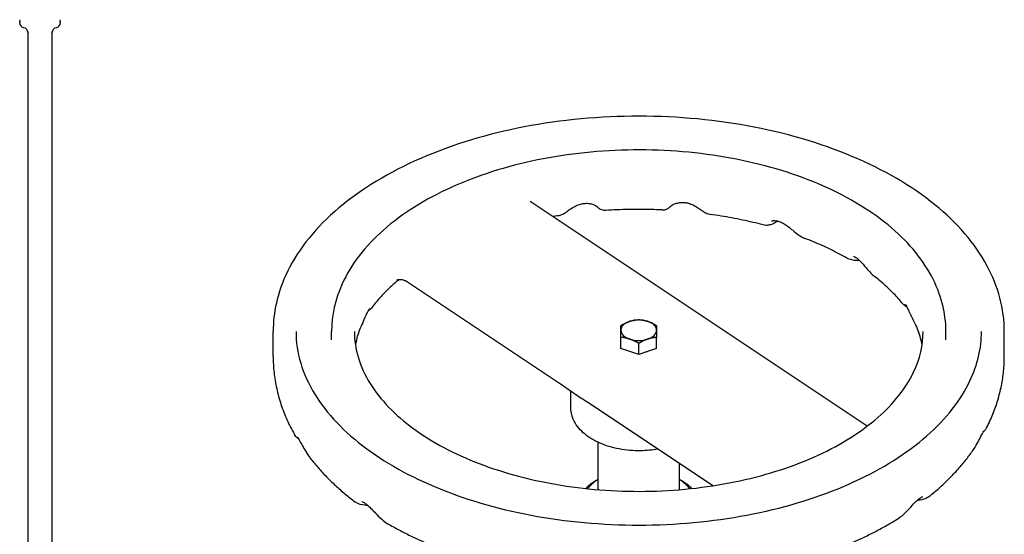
# Model space of a CAD drawing. Header units: inches. Extents: x 18 to 846, y -44 to 561.
# Tile 493 of 642: x 553.34 to 565.46, y 105.45 to 111.79. Entities that reach past the tile are written whole.
import ezdxf

# ---------------------------------------------------------------- set-up
doc = ezdxf.new("R2010")
doc.units = ezdxf.units.IN
doc.header["$LTSCALE"] = 24
doc.header["$MEASUREMENT"] = 0
doc.layers.add('Visible (ANSI)', color=7, linetype='Continuous', lineweight=30)

msp = doc.modelspace()

# ---------------------------------------------------------------- linework, layer by layer
at = {"layer": 'Visible (ANSI)'}
for p, q in [((553.34343, 111.78576), (553.34343, 111.76133)), ((553.34343, 111.7483), (553.34343, 111.76133)), ((553.84343, 111.76133), (553.84343, 111.78576)), ((553.84343, 111.76133), (553.84343, 111.7483)), ((553.44343, 111.64168), (553.44343, 99.594)), ((553.74343, 100.99224), (553.74343, 111.64168)), ((563.77653, 106.77895), (559.62638, 109.54643)), ((559.99974, 107.29589), (558.09183, 108.56815)), ((556.46343, 107.6383), (556.46343, 107.94441)), ((557.18218, 107.84238), (557.18218, 107.94441)), ((560.74443, 107.73407), (560.74443, 107.87157)), ((561.18243, 107.73407), (561.18243, 107.87157)), ((564.74468, 107.84238), (564.74468, 107.94441)), ((565.46343, 107.6383), (565.46343, 107.94441)), ((560.96343, 107.66104), (560.96343, 107.79853)), ((560.85393, 107.69756), (560.74443, 107.73407)), ((560.96343, 107.66104), (560.85393, 107.69756)), ((561.07293, 107.69756), (560.96343, 107.66104)), ((561.18243, 107.73407), (561.07293, 107.69756)), ((560.12743, 107.01122), (560.12743, 107.2072)), ((561.87645, 106.04443), (560.41843, 107.01669)), ((560.46343, 105.99592), (560.46343, 106.57863)), ((561.46343, 105.99592), (561.46343, 106.31985)), ((560.46343, 106.12081), (560.43349, 106.10354)), ((561.46343, 106.12081), (561.49337, 106.10354))]:
    msp.add_line(p, q, dxfattribs=at)
for centre, start, end in [((553.40593, 111.7483), 180, 258.463041), ((553.78093, 111.7483), 281.536959, 0), ((553.38093, 111.62583), 0, 78.463041), ((553.80593, 111.62583), 101.536959, 180)]:
    msp.add_arc(centre, 0.0625, start, end, dxfattribs=at)
for centre, major_axis, start_param, end_param in [((560.96343, 107.96057), (-0.219, 0), 5.23598776, 6.28318531), ((560.96343, 107.96057), (-0.219, 0), 4.1887902, 5.23598776), ((560.96343, 107.96057), (0.219, 0), 0, 1.04719755), ((560.96343, 107.96057), (-0.219, 0), 0, 1.04719755), ((560.96343, 107.96057), (0.219, 0), 5.23598776, 6.28318531), ((560.96343, 107.96057), (0.219, 0), 4.1887902, 5.23598776), ((560.96343, 107.80711), (-0.219, 0), 1.04056409, 1.05383101), ((560.96343, 107.80711), (-0.219, 0), 2.08776164, 2.10102856), ((560.96343, 105.79698), (-0.75, 0), 5.49705105, 5.7680095), ((560.96343, 105.848), (0.6875, 0), 2.38513627, 2.72705465), ((560.96343, 105.848), (0.6875, 0), 0.414538, 0.75645638), ((560.96343, 105.79698), (-0.75, 0), 3.65676846, 3.92772692)]:
    msp.add_ellipse(centre, major_axis=major_axis, ratio=0.57763339, start_param=start_param, end_param=end_param, dxfattribs=at)
for points, knots in [([(565.46343, 107.94441), (565.46343, 108.22189), (565.38954, 108.49879), (565.10245, 109.02846), (564.88506, 109.28036), (564.3251, 109.73581), (563.97876, 109.93781), (563.19585, 110.26723), (562.75911, 110.39435), (561.84083, 110.56132), (561.35957, 110.60133), (560.40018, 110.59089), (559.92224, 110.54053), (559.01643, 110.35407), (558.58879, 110.21793), (557.82618, 109.87164), (557.49147, 109.6614), (556.95185, 109.18556), (556.74624, 108.91995), (556.51616, 108.4137), (556.46343, 108.17919), (556.46343, 107.94441)], [2.42775168, 2.42775168, 2.42775168, 2.42775168, 2.73116654, 2.73116654, 3.04527844, 3.04527844, 3.36899596, 3.36899596, 3.69358656, 3.69358656, 4.01738867, 4.01738867, 4.34088001, 4.34088001, 4.66476003, 4.66476003, 4.98941876, 4.98941876, 5.31262067, 5.31262067, 5.56934434, 5.56934434, 5.56934434, 5.56934434]), ([(564.74468, 107.94441), (564.74468, 108.17765), (564.68311, 108.41033), (564.44406, 108.85592), (564.26256, 109.06793), (563.79427, 109.45226), (563.50368, 109.62299), (562.84647, 109.90164), (562.4796, 110.00924), (561.7082, 110.15084), (561.3039, 110.18501), (560.49777, 110.17716), (560.09608, 110.13524), (559.33436, 109.97909), (558.97452, 109.86481), (558.33217, 109.57347), (558.0499, 109.3963), (557.59453, 108.99447), (557.4207, 108.76978), (557.22666, 108.34127), (557.18218, 108.14297), (557.18218, 107.94441)], [2.42775168, 2.42775168, 2.42775168, 2.42775168, 2.72826147, 2.72826147, 3.04104389, 3.04104389, 3.36536947, 3.36536947, 3.69085184, 3.69085184, 4.01539914, 4.01539914, 4.33956974, 4.33956974, 4.66419983, 4.66419983, 4.98975147, 4.98975147, 5.31350901, 5.31350901, 5.56934434, 5.56934434, 5.56934434, 5.56934434]), ([(559.97269, 109.37096), (559.99035, 109.37379), (560.00437, 109.37893), (560.03481, 109.39256), (560.04777, 109.4012), (560.07831, 109.42202), (560.09478, 109.43453), (560.13284, 109.46094), (560.15466, 109.47478), (560.19569, 109.49582), (560.21493, 109.50392), (560.25266, 109.51588), (560.27126, 109.51991), (560.30803, 109.52417), (560.32624, 109.52435), (560.3615, 109.52115), (560.37859, 109.51763), (560.4085, 109.5084), (560.42152, 109.50271), (560.4405, 109.49249), (560.447, 109.48792), (560.45219, 109.48382), (560.45318, 109.48282), (560.45317, 109.48283)], [4.32889173, 4.32889173, 4.32889173, 4.32889173, 4.42367968, 4.42367968, 4.57937112, 4.57937112, 4.80737809, 4.80737809, 5.06362858, 5.06362858, 5.27420922, 5.27420922, 5.48002575, 5.48002575, 5.68890679, 5.68890679, 5.90419292, 5.90419292, 6.11358112, 6.11358112, 6.30343835, 6.30343835, 6.40318476, 6.40318476, 6.40318476, 6.40318476]), ([(560.5576, 109.43598), (560.54429, 109.43513), (560.53381, 109.43644), (560.51258, 109.44062), (560.50434, 109.444), (560.48749, 109.45162), (560.48189, 109.45546), (560.47158, 109.46269), (560.46809, 109.46572), (560.46124, 109.47187), (560.45859, 109.4746), (560.45261, 109.48102), (560.44988, 109.48432), (560.44743, 109.48747)], [6.656379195, 6.656379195, 6.656379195, 6.656379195, 6.66327992, 6.66327992, 6.673873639, 6.673873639, 6.691219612, 6.691219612, 6.713991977, 6.713991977, 6.745198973, 6.745198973, 6.795013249, 6.795013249, 6.795013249, 6.795013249]), ([(561.25323, 109.44229), (561.20693, 109.44438), (561.16055, 109.44598), (561.06772, 109.44816), (561.02126, 109.44874), (560.92834, 109.44891), (560.88188, 109.44849), (560.78902, 109.44664), (560.74263, 109.44521), (560.64998, 109.44134), (560.60374, 109.43891), (560.5576, 109.43598)], [3.92036839, 3.92036839, 3.92036839, 3.92036839, 3.957925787, 3.957925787, 3.995483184, 3.995483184, 4.033040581, 4.033040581, 4.070597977, 4.070597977, 4.108155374, 4.108155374, 4.108155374, 4.108155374]), ([(561.25323, 109.44229), (561.26655, 109.44169), (561.27698, 109.44319), (561.29829, 109.44779), (561.30635, 109.45133), (561.32451, 109.45995), (561.32956, 109.46394), (561.34369, 109.47447), (561.34546, 109.47696), (561.35039, 109.48192), (561.35142, 109.48312), (561.35288, 109.48475), (561.35328, 109.48522), (561.35397, 109.48602), (561.35422, 109.48631), (561.3547, 109.48689), (561.35487, 109.48708), (561.35519, 109.48746), (561.35523, 109.48752), (561.35523, 109.48752)], [7.831306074, 7.831306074, 7.831306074, 7.831306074, 7.831937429, 7.831937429, 7.8329316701, 7.8329316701, 7.8348758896, 7.8348758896, 7.8397932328, 7.8397932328, 7.846488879, 7.846488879, 7.8513161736, 7.8513161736, 7.856841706, 7.856841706, 7.8651145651, 7.8651145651, 7.8799219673, 7.8799219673, 7.8799219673, 7.8799219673]), ([(561.3538, 109.48589), (561.35383, 109.48594), (561.35509, 109.48723), (561.36236, 109.49312), (561.36973, 109.49847), (561.3896, 109.50961), (561.40196, 109.51539), (561.43055, 109.5254), (561.44701, 109.52955), (561.48236, 109.53451), (561.50105, 109.5352), (561.53874, 109.53255), (561.55778, 109.52926), (561.59557, 109.51886), (561.61437, 109.51176), (561.65107, 109.49452), (561.66897, 109.48432), (561.70411, 109.46186), (561.72084, 109.44971), (561.74925, 109.42937), (561.76072, 109.42105), (561.7908, 109.40339), (561.80977, 109.3924), (561.84204, 109.38785)], [8.00269882, 8.00269882, 8.00269882, 8.00269882, 8.15628314, 8.15628314, 8.36168622, 8.36168622, 8.55765667, 8.55765667, 8.76569135, 8.76569135, 8.97940742, 8.97940742, 9.18944591, 9.18944591, 9.39661563, 9.39661563, 9.60660863, 9.60660863, 9.83560149, 9.83560149, 9.99944457, 9.99944457, 10.16328764, 10.16328764, 10.16328764, 10.16328764]), ([(562.49489, 109.25728), (562.45318, 109.26826), (562.41104, 109.2788), (562.326, 109.29899), (562.28309, 109.30864), (562.19658, 109.32701), (562.15297, 109.33574), (562.06513, 109.35225), (562.02089, 109.36004), (561.93186, 109.37466), (561.88707, 109.3815), (561.84204, 109.38785)], [3.570949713, 3.570949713, 3.570949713, 3.570949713, 3.608592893, 3.608592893, 3.646236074, 3.646236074, 3.683879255, 3.683879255, 3.721522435, 3.721522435, 3.759165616, 3.759165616, 3.759165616, 3.759165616]), ([(562.67413, 109.30518), (562.66674, 109.29959), (562.65916, 109.29434), (562.63445, 109.27882), (562.61684, 109.26998), (562.58398, 109.25864), (562.56953, 109.25497), (562.5366, 109.25147), (562.51804, 109.25118), (562.49489, 109.25728)], [7.240796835, 7.240796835, 7.240796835, 7.240796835, 7.315130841, 7.315130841, 7.477009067, 7.477009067, 7.59124799, 7.59124799, 7.705486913, 7.705486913, 7.705486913, 7.705486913]), ([(562.60152, 109.30552), (562.60152, 109.30551), (562.60306, 109.3062), (562.60964, 109.30808), (562.616, 109.30935), (562.63363, 109.31064), (562.64577, 109.31028), (562.67324, 109.30592), (562.6886, 109.30183), (562.72014, 109.28956), (562.73621, 109.28165), (562.76931, 109.26197), (562.7862, 109.25031), (562.82192, 109.22304), (562.8407, 109.20725), (562.88318, 109.17118), (562.90697, 109.15055), (562.95383, 109.11772), (562.9759, 109.10444), (563.00159, 109.09455)], [8.2213569, 8.2213569, 8.2213569, 8.2213569, 8.32885227, 8.32885227, 8.4875755, 8.4875755, 8.688679, 8.688679, 8.89752184, 8.89752184, 9.09276794, 9.09276794, 9.2853248, 9.2853248, 9.49129706, 9.49129706, 9.74199943, 9.74199943, 9.92531347, 9.92531347, 9.92531347, 9.92531347]), ([(563.52471, 108.84892), (563.49324, 108.86685), (563.46104, 108.88451), (563.39524, 108.91923), (563.36164, 108.9363), (563.2931, 108.9698), (563.25816, 108.98622), (563.18698, 109.0184), (563.15075, 109.03414), (563.07707, 109.0649), (563.03962, 109.07992), (563.00159, 109.09455)], [3.220070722, 3.220070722, 3.220070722, 3.220070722, 3.258229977, 3.258229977, 3.296389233, 3.296389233, 3.334548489, 3.334548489, 3.372707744, 3.372707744, 3.410867, 3.410867, 3.410867, 3.410867]), ([(563.68024, 108.82097), (563.6796, 108.82091), (563.67896, 108.82086), (563.63638, 108.81712), (563.59635, 108.81989), (563.54542, 108.83841), (563.53516, 108.84297), (563.52471, 108.84892)], [10.961532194, 10.961532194, 10.961532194, 10.961532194, 10.96615756, 10.96615756, 11.269122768, 11.269122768, 11.344988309, 11.344988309, 11.344988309, 11.344988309]), ([(563.6056, 108.87175), (563.6056, 108.87175), (563.60567, 108.87174), (563.60662, 108.87158), (563.60993, 108.87085), (563.6203, 108.8667), (563.62801, 108.86283), (563.64592, 108.85105), (563.65611, 108.8432), (563.67833, 108.82324), (563.69033, 108.81117), (563.71698, 108.78203), (563.73162, 108.76479), (563.76569, 108.72435), (563.7852, 108.70098), (563.82614, 108.65747), (563.8468, 108.63754), (563.86993, 108.61951)], [4.92942568, 4.92942568, 4.92942568, 4.92942568, 4.95253702, 4.95253702, 5.10229906, 5.10229906, 5.2791683, 5.2791683, 5.45304022, 5.45304022, 5.62637691, 5.62637691, 5.81346238, 5.81346238, 6.02858532, 6.02858532, 6.2133455, 6.2133455, 6.2133455, 6.2133455]), ([(564.20312, 108.29634), (564.1857, 108.31808), (564.16732, 108.33984), (564.12865, 108.38334), (564.10835, 108.40508), (564.06582, 108.44846), (564.0436, 108.4701), (563.99723, 108.5132), (563.97309, 108.53466), (563.92292, 108.5773), (563.89689, 108.59849), (563.86993, 108.61951)], [2.861353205, 2.861353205, 2.861353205, 2.861353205, 2.902169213, 2.902169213, 2.94298522, 2.94298522, 2.983801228, 2.983801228, 3.024617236, 3.024617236, 3.065433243, 3.065433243, 3.065433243, 3.065433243]), ([(557.99764, 108.57178), (557.97174, 108.55023), (557.94681, 108.52854), (557.8989, 108.48495), (557.87593, 108.46305), (557.83197, 108.41912), (557.81097, 108.3971), (557.77096, 108.35301), (557.75195, 108.33095), (557.71589, 108.28688), (557.69884, 108.26486), (557.68277, 108.24291)], [4.96238448, 4.96238448, 4.96238448, 4.96238448, 5.003756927, 5.003756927, 5.045129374, 5.045129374, 5.086501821, 5.086501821, 5.127874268, 5.127874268, 5.169246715, 5.169246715, 5.169246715, 5.169246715]), ([(557.98538, 108.57703), (557.98538, 108.57703), (557.98577, 108.57725), (557.98797, 108.57842), (557.99047, 108.5797), (557.99881, 108.58275), (558.0042, 108.58446), (558.01966, 108.58706), (558.0301, 108.58789), (558.05492, 108.58491), (558.0692, 108.5808), (558.08541, 108.57221), (558.0887, 108.57024), (558.09183, 108.56815)], [0.285094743, 0.285094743, 0.285094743, 0.285094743, 0.326236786, 0.326236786, 0.389718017, 0.389718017, 0.444783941, 0.444783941, 0.502526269, 0.502526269, 0.56020239, 0.56020239, 0.575527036, 0.575527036, 0.575527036, 0.575527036]), ([(557.99764, 108.57178), (558.00262, 108.57592), (558.00748, 108.58014), (558.01284, 108.58499), (558.01345, 108.58554), (558.01406, 108.5861)], [9.7695239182, 9.7695239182, 9.7695239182, 9.7695239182, 9.8102166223, 9.8102166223, 9.8154678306, 9.8154678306, 9.8154678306, 9.8154678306]), ([(557.68277, 108.24291), (557.67245, 108.22881), (557.6624, 108.21905), (557.64537, 108.20458), (557.63893, 108.1996), (557.63221, 108.19486)], [9.603925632, 9.603925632, 9.603925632, 9.603925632, 9.723633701, 9.723633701, 9.791557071, 9.791557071, 9.791557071, 9.791557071]), ([(564.23848, 108.2822), (564.23848, 108.2822), (564.23917, 108.28155), (564.24231, 108.27796), (564.24574, 108.27361), (564.25463, 108.2603), (564.2603, 108.25086), (564.27345, 108.22651), (564.28103, 108.21124), (564.29895, 108.174), (564.30944, 108.15155), (564.32708, 108.11661), (564.3327, 108.10582), (564.3387, 108.09485)], [8.60858715, 8.60858715, 8.60858715, 8.60858715, 8.686808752, 8.686808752, 8.829417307, 8.829417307, 8.988657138, 8.988657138, 9.160385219, 9.160385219, 9.353124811, 9.353124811, 9.435423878, 9.435423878, 9.435423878, 9.435423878]), ([(557.56548, 108.05133), (557.57945, 108.07957), (557.59103, 108.10608), (557.6105, 108.14996), (557.61878, 108.16827), (557.63248, 108.1958), (557.63811, 108.20586), (557.64679, 108.21969), (557.65004, 108.22388), (557.65163, 108.22573), (557.65184, 108.22593), (557.65186, 108.22593)], [8.328078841, 8.328078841, 8.328078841, 8.328078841, 8.541050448, 8.541050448, 8.738918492, 8.738918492, 8.911450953, 8.911450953, 9.071062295, 9.071062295, 9.112675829, 9.112675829, 9.112675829, 9.112675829]), ([(557.56548, 108.05133), (557.55129, 108.02263), (557.53871, 107.99417), (557.51662, 107.93781), (557.50711, 107.9099), (557.49097, 107.85459), (557.48434, 107.82718), (557.47788, 107.79378), (557.47675, 107.7876), (557.47569, 107.78142)], [5.291073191, 5.291073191, 5.291073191, 5.291073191, 5.34672742, 5.34672742, 5.402381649, 5.402381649, 5.458035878, 5.458035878, 5.470697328, 5.470697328, 5.470697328, 5.470697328]), ([(564.45116, 107.78142), (564.44917, 107.79306), (564.44693, 107.80472), (564.43803, 107.84646), (564.42996, 107.87675), (564.41026, 107.93797), (564.39863, 107.9689), (564.37158, 108.03141), (564.35615, 108.06299), (564.3387, 108.09485)], [2.526398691, 2.526398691, 2.526398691, 2.526398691, 2.550260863, 2.550260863, 2.611515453, 2.611515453, 2.672770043, 2.672770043, 2.734024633, 2.734024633, 2.734024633, 2.734024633]), ([(556.74468, 107.94441), (556.74468, 107.68425), (556.82144, 107.42326), (557.12201, 106.9331), (557.33892, 106.70378), (557.88812, 106.29848), (558.21695, 106.1215), (558.95717, 105.83437), (559.36838, 105.72425), (560.2323, 105.58289), (560.68498, 105.55187), (561.58492, 105.57274), (562.03203, 105.62469), (562.87391, 105.80582), (563.2686, 105.93488), (563.96478, 106.25513), (564.26631, 106.44611), (564.74827, 106.86811), (564.92803, 107.09888), (565.13504, 107.53596), (565.18218, 107.74033), (565.18218, 107.94441)], [5.56934434, 5.56934434, 5.56934434, 5.56934434, 5.90976835, 5.90976835, 6.23345651, 6.23345651, 6.54879195, 6.54879195, 6.86410793, 6.86410793, 7.18026206, 7.18026206, 7.49668224, 7.49668224, 7.8126605, 7.8126605, 8.12776708, 8.12776708, 8.44389088, 8.44389088, 8.71093699, 8.71093699, 8.71093699, 8.71093699]), ([(557.46343, 107.94441), (557.46343, 107.72849), (557.52789, 107.51168), (557.78056, 107.10556), (557.96152, 106.9162), (558.41894, 106.58206), (558.69204, 106.43631), (559.30663, 106.19995), (559.64797, 106.10935), (560.36503, 105.99336), (560.74074, 105.9682), (561.48743, 105.98648), (561.85827, 106.03), (562.55606, 106.18083), (562.88295, 106.28802), (563.45885, 106.55333), (563.70794, 106.71125), (564.10564, 107.05926), (564.25361, 107.24911), (564.42455, 107.60845), (564.46343, 107.77658), (564.46343, 107.94441)], [5.56934434, 5.56934434, 5.56934434, 5.56934434, 5.91435934, 5.91435934, 6.23841378, 6.23841378, 6.55273338, 6.55273338, 6.86711699, 6.86711699, 7.18250696, 7.18250696, 7.49820945, 7.49820945, 7.81337603, 7.81337603, 8.12748782, 8.12748782, 8.44276451, 8.44276451, 8.71093699, 8.71093699, 8.71093699, 8.71093699]), ([(556.46343, 107.6383), (556.46343, 107.57166), (556.46707, 107.50501), (556.48154, 107.37241), (556.49237, 107.30645), (556.52099, 107.17585), (556.53877, 107.11121), (556.58095, 106.98374), (556.60533, 106.92093), (556.66031, 106.79749), (556.69089, 106.73688), (556.72436, 106.6775)], [5.569344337, 5.569344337, 5.569344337, 5.569344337, 5.632294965, 5.632294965, 5.695245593, 5.695245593, 5.75819622, 5.75819622, 5.821146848, 5.821146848, 5.884097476, 5.884097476, 5.884097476, 5.884097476]), ([(565.24618, 106.75894), (565.2742, 106.81393), (565.29976, 106.8699), (565.34562, 106.98356), (565.36593, 107.04125), (565.40099, 107.15803), (565.41575, 107.21712), (565.43948, 107.3363), (565.44845, 107.39639), (565.46042, 107.51709), (565.46343, 107.57769), (565.46343, 107.6383)], [2.141513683, 2.141513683, 2.141513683, 2.141513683, 2.198761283, 2.198761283, 2.256008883, 2.256008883, 2.313256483, 2.313256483, 2.370504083, 2.370504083, 2.427751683, 2.427751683, 2.427751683, 2.427751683]), ([(560.41843, 107.01669), (560.39221, 107.03418), (560.36514, 107.05131), (560.30959, 107.08635), (560.2811, 107.10428), (560.22358, 107.14154), (560.19459, 107.16088), (560.13716, 107.20026), (560.10873, 107.22028), (560.05315, 107.25935), (560.02597, 107.2784), (559.99974, 107.29589)], [0, 0, 0, 0, 0.32492552, 0.32492552, 0.64985103, 0.64985103, 0.97477655, 0.97477655, 1.29970206, 1.29970206, 1.62462758, 1.62462758, 1.62462758, 1.62462758]), ([(561.1987, 106.49638), (561.12934, 106.4838), (561.05755, 106.47687), (560.89664, 106.47425), (560.80742, 106.48158), (560.63616, 106.51353), (560.55418, 106.5382), (560.40472, 106.60447), (560.33729, 106.64619), (560.2278, 106.74477), (560.18457, 106.80132), (560.13809, 106.91123), (560.12743, 106.96113), (560.12743, 107.01122)], [5.1220326, 5.1220326, 5.1220326, 5.1220326, 5.39801135, 5.39801135, 5.73860544, 5.73860544, 6.08092017, 6.08092017, 6.42665217, 6.42665217, 6.75741256, 6.75741256, 6.99702628, 6.99702628, 6.99702628, 6.99702628]), ([(556.77185, 106.62535), (556.76658, 106.62939), (556.76157, 106.63356), (556.75189, 106.64235), (556.7472, 106.64694), (556.73707, 106.65843), (556.73169, 106.66449), (556.72436, 106.6775)], [8.028946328, 8.028946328, 8.028946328, 8.028946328, 8.097144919, 8.097144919, 8.164406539, 8.164406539, 8.231668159, 8.231668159, 8.231668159, 8.231668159]), ([(565.07186, 106.47195), (565.09475, 106.50419), (565.11379, 106.53691), (565.145, 106.59411), (565.15788, 106.61951), (565.17904, 106.66009), (565.18779, 106.67638), (565.2022, 106.7013), (565.20807, 106.71047), (565.21595, 106.72175), (565.21855, 106.72476), (565.2185, 106.72473)], [4.75136329, 4.75136329, 4.75136329, 4.75136329, 4.99691738, 4.99691738, 5.22361665, 5.22361665, 5.42349761, 5.42349761, 5.61002867, 5.61002867, 5.77166533, 5.77166533, 5.77166533, 5.77166533]), ([(565.24618, 106.75894), (565.24272, 106.75213), (565.23999, 106.74798), (565.23433, 106.73968), (565.23171, 106.73641), (565.22412, 106.72732), (565.21987, 106.72304), (565.21402, 106.71748), (565.21259, 106.71616), (565.21114, 106.71485)], [6.037938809, 6.037938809, 6.037938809, 6.037938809, 6.061962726, 6.061962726, 6.095556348, 6.095556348, 6.16796004, 6.16796004, 6.190737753, 6.190737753, 6.190737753, 6.190737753]), ([(556.75828, 106.64282), (556.75828, 106.64282), (556.75844, 106.64267), (556.75969, 106.64133), (556.76231, 106.63833), (556.77017, 106.62795), (556.77595, 106.61963), (556.78995, 106.59743), (556.79836, 106.58312), (556.81786, 106.5486), (556.82923, 106.52779), (556.85628, 106.48004), (556.87257, 106.45223), (556.90066, 106.4105), (556.91044, 106.39682), (556.92103, 106.38321)], [8.55998434, 8.55998434, 8.55998434, 8.55998434, 8.59500475, 8.59500475, 8.72930719, 8.72930719, 8.89772636, 8.89772636, 9.07995833, 9.07995833, 9.27615761, 9.27615761, 9.49558753, 9.49558753, 9.60175687, 9.60175687, 9.60175687, 9.60175687]), ([(564.54166, 105.91377), (564.5829, 105.94735), (564.62305, 105.98167), (564.70108, 106.05176), (564.73896, 106.08754), (564.81232, 106.16055), (564.8478, 106.19778), (564.91626, 106.27368), (564.94924, 106.31235), (565.01256, 106.3911), (565.0429, 106.43118), (565.07186, 106.47195)], [1.810769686, 1.810769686, 1.810769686, 1.810769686, 1.856314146, 1.856314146, 1.901858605, 1.901858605, 1.947403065, 1.947403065, 1.992947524, 1.992947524, 2.038491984, 2.038491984, 2.038491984, 2.038491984]), ([(556.92103, 106.38321), (556.95161, 106.34395), (556.98349, 106.30537), (557.04974, 106.22961), (557.0841, 106.19243), (557.15518, 106.11949), (557.19191, 106.08372), (557.26761, 106.01361), (557.3066, 105.97926), (557.38671, 105.91201), (557.42785, 105.87909), (557.47001, 105.8469)], [5.992063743, 5.992063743, 5.992063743, 5.992063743, 6.037052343, 6.037052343, 6.082040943, 6.082040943, 6.127029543, 6.127029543, 6.172018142, 6.172018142, 6.217006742, 6.217006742, 6.217006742, 6.217006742]), ([(557.62696, 105.80307), (557.61463, 105.80278), (557.60245, 105.80316), (557.55158, 105.80763), (557.5161, 105.81554), (557.47571, 105.84269), (557.47287, 105.84472), (557.47001, 105.8469)], [7.465347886, 7.465347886, 7.465347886, 7.465347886, 7.556770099, 7.556770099, 7.853164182, 7.853164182, 7.875416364, 7.875416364, 7.875416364, 7.875416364]), ([(557.55497, 105.84906), (557.55497, 105.84905), (557.5557, 105.84891), (557.5595, 105.84774), (557.56421, 105.84599), (557.57724, 105.83947), (557.586, 105.83433), (557.60639, 105.82011), (557.61817, 105.81082), (557.64423, 105.78793), (557.65861, 105.77412), (557.69063, 105.7417), (557.70831, 105.72288), (557.74962, 105.67977), (557.77335, 105.65549), (557.82284, 105.61219), (557.84768, 105.59317), (557.87543, 105.57704)], [8.47186631, 8.47186631, 8.47186631, 8.47186631, 8.54234899, 8.54234899, 8.68466638, 8.68466638, 8.84869956, 8.84869956, 9.02185755, 9.02185755, 9.20405583, 9.20405583, 9.40478254, 9.40478254, 9.64212769, 9.64212769, 9.84817477, 9.84817477, 9.84817477, 9.84817477]), ([(564.15197, 105.63736), (564.18973, 105.66074), (564.22227, 105.68949), (564.28009, 105.74695), (564.3057, 105.77568), (564.3475, 105.82092), (564.36446, 105.83873), (564.39379, 105.8669), (564.40648, 105.87794), (564.42824, 105.89475), (564.43751, 105.90082), (564.45175, 105.90882), (564.45696, 105.91093), (564.45987, 105.91191), (564.46028, 105.91199), (564.46029, 105.91199)], [6.11237905, 6.11237905, 6.11237905, 6.11237905, 6.39711923, 6.39711923, 6.67461278, 6.67461278, 6.88696751, 6.88696751, 7.07242899, 7.07242899, 7.24559428, 7.24559428, 7.40906553, 7.40906553, 7.46087763, 7.46087763, 7.46087763, 7.46087763]), ([(564.54166, 105.91377), (564.52597, 105.901), (564.51083, 105.8928), (564.46579, 105.87341), (564.43503, 105.8671), (564.39877, 105.86481), (564.3952, 105.86464), (564.39161, 105.86452)], [8.055210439, 8.055210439, 8.055210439, 8.055210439, 8.182665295, 8.182665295, 8.430029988, 8.430029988, 8.456870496, 8.456870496, 8.456870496, 8.456870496]), ([(557.87543, 105.57704), (557.92012, 105.55107), (557.96559, 105.52574), (558.05801, 105.47637), (558.10496, 105.45232), (558.20026, 105.40553), (558.24862, 105.38278), (558.34668, 105.3386), (558.39638, 105.31716), (558.49703, 105.2756), (558.54799, 105.25549), (558.59954, 105.23604)], [0.068595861, 0.068595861, 0.068595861, 0.068595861, 0.110549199, 0.110549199, 0.152502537, 0.152502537, 0.194455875, 0.194455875, 0.236409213, 0.236409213, 0.278362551, 0.278362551, 0.278362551, 0.278362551]), ([(563.44129, 105.28052), (563.49211, 105.30103), (563.5423, 105.3222), (563.64136, 105.36587), (563.69023, 105.38836), (563.78656, 105.43466), (563.83402, 105.45846), (563.92747, 105.50736), (563.97346, 105.53246), (564.0639, 105.58395), (564.10834, 105.61033), (564.15197, 105.63736)], [1.466737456, 1.466737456, 1.466737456, 1.466737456, 1.508831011, 1.508831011, 1.550924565, 1.550924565, 1.593018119, 1.593018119, 1.635111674, 1.635111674, 1.677205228, 1.677205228, 1.677205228, 1.677205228])]:
    msp.add_open_spline(points, degree=3, knots=knots, dxfattribs=at)
for points in [[(559.97269, 109.37096), (559.95043, 109.36739), (559.92823, 109.3637), (559.90611, 109.35989)], [(564.26318, 108.24541), (564.24107, 108.25856), (564.22199, 108.2728), (564.20312, 108.29634)]]:
    msp.add_open_spline(points, degree=3, dxfattribs=at)
for points in [[(560.74443, 108.01764), (560.80311, 108.05318), (560.85393, 108.07013)], [(560.74443, 107.96057), (560.74443, 107.99447), (560.74443, 108.01764)], [(560.85393, 108.07013), (560.90475, 108.08707), (560.96343, 108.09068)], [(560.96343, 108.09068), (561.02211, 108.08707), (561.07293, 108.07013)], [(561.07293, 108.07013), (561.12375, 108.05318), (561.18243, 108.01764)], [(561.18243, 108.01764), (561.18243, 107.99447), (561.18243, 107.96057)], [(560.74443, 107.87157), (560.74443, 107.92668), (560.74443, 107.96057)], [(560.85393, 107.85102), (560.80311, 107.86797), (560.74443, 107.87157)], [(561.18243, 107.87157), (561.12375, 107.86797), (561.07293, 107.85102)], [(561.18243, 107.96057), (561.18243, 107.92668), (561.18243, 107.87157)], [(560.96343, 107.79853), (560.90475, 107.83407), (560.85393, 107.85102)], [(561.07293, 107.85102), (561.02211, 107.83407), (560.96343, 107.79853)]]:
    msp.add_rational_spline(points, [1, 1.0379548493, 1], degree=2, dxfattribs=at)

doc.saveas('drawing.dxf')
